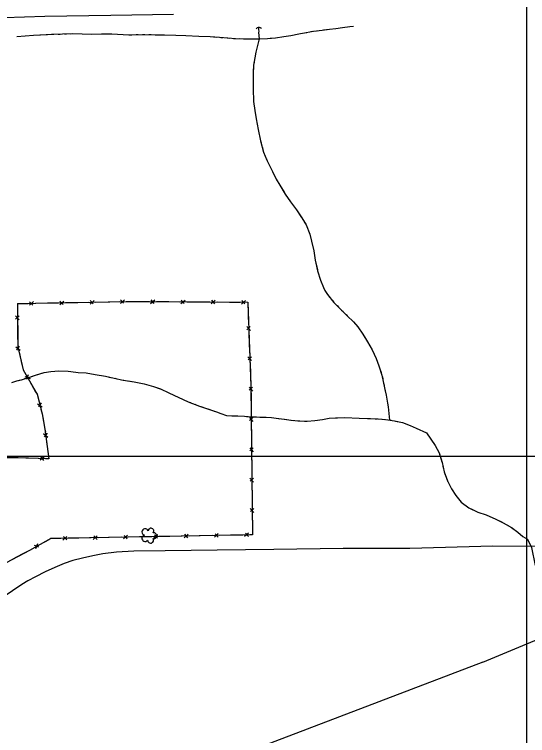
# Model space of a CAD drawing. Extents: x 353423 to 364002, y 127000 to 201942.
# Drawn here: x 361025 to 361501, y 152741 to 153410 of the extents above; entities that cross this region are included whole.
import ezdxf

# ---------------------------------------------------------------- set-up
doc = ezdxf.new("R2010")
doc.units = 0
for name, color, linetype in [('E_DTM_SlopeBottom', 7, 'Continuous'), ('E_DTM_SlopeTop', 7, 'Continuous'), ('E_FEN_Generic', 7, 'Continuous'), ('E_LAND_TreeLine', 7, 'Continuous'), ('E_MISCPROP', 7, 'Continuous'), ('E_RDWY_Gravel', 7, 'Continuous'), ('E_STRUCT_WingWall', 7, 'Continuous')]:
    doc.layers.add(name, color=color, linetype=linetype)

msp = doc.modelspace()

# ---------------------------------------------------------------- linework, layer by layer
at = {"layer": 'E_DTM_SlopeBottom'}
for p, q in [((361038.62, 153139.99), (361042.31, 153143.34)), ((361038.73, 153143.27), (361041.62, 153140.12)), ((361066.74, 153140.55), (361070.43, 153143.89)), ((361066.85, 153143.82), (361069.73, 153140.67)), ((361094.86, 153141.1), (361098.54, 153144.44)), ((361094.96, 153144.37), (361097.85, 153141.23)), ((361122.97, 153141.65), (361126.66, 153144.99)), ((361123.08, 153144.92), (361125.96, 153141.78)), ((361151.04, 153141.66), (361154.82, 153144.91)), ((361151.24, 153144.93), (361154.04, 153141.71)), ((361179.17, 153141.48), (361182.94, 153144.73)), ((361179.36, 153144.75), (361182.16, 153141.53)), ((361207.29, 153141.3), (361211.06, 153144.54)), ((361207.48, 153144.57), (361210.28, 153141.35)), ((361235.41, 153141.11), (361239.18, 153144.36)), ((361235.6, 153144.38), (361238.4, 153141.16)), ((361025.69, 153130.17), (361029.03, 153126.4)), ((361029, 153130.02), (361025.78, 153127.14)), ((361240.21, 153120.33), (361243.62, 153116.71)), ((361243.48, 153120.28), (361240.4, 153117.34)), ((361025.93, 153101.32), (361030.04, 153098.41)), ((361029.19, 153101.93), (361026.71, 153098.39)), ((361241.31, 153092.23), (361244.72, 153088.61)), ((361244.58, 153092.18), (361241.49, 153089.24)), ((361034.38, 153073.84), (361039.13, 153072.18)), ((361037.34, 153075.32), (361035.93, 153071.24)), ((361242.38, 153064.18), (361245.68, 153060.46)), ((361245.65, 153064.04), (361242.48, 153061.18)), ((361046.17, 153048.69), (361050.33, 153045.86)), ((361049.41, 153049.36), (361047, 153045.78)), ((361242.66, 153036.06), (361245.97, 153032.34)), ((361245.93, 153035.92), (361242.76, 153033.07)), ((361051.77, 153021.06), (361055.55, 153017.73)), ((361055.07, 153021.32), (361052.24, 153018.07)), ((361242.95, 153007.94), (361246.25, 153004.22)), ((361246.22, 153007.8), (361243.04, 153004.95)), ((361052.36, 152999.42), (361048.44, 152996.26)), ((361052.06, 152996.12), (361049.33, 152999.46)), ((361243.23, 152979.82), (361246.54, 152976.1)), ((361246.5, 152979.68), (361243.33, 152976.83)), ((361243.51, 152951.7), (361246.82, 152947.98)), ((361246.79, 152951.56), (361243.61, 152948.71)), ((361073.27, 152925.68), (361069.58, 152922.34)), ((361073.16, 152922.41), (361070.28, 152925.56)), ((361101.39, 152926.21), (361097.7, 152922.87)), ((361101.28, 152922.94), (361098.39, 152926.08)), ((361129.5, 152926.74), (361125.81, 152923.4)), ((361129.39, 152923.46), (361126.51, 152926.61)), ((361157.62, 152927.25), (361153.93, 152923.92)), ((361157.51, 152923.98), (361154.63, 152927.13)), ((361185.74, 152927.77), (361182.04, 152924.43)), ((361185.62, 152924.5), (361182.74, 152927.65)), ((361213.85, 152928.29), (361210.16, 152924.95)), ((361213.74, 152925.01), (361210.86, 152928.16)), ((361241.97, 152928.8), (361238.28, 152925.46)), ((361241.86, 152925.53), (361238.98, 152928.68)), ((361047.42, 152915.82), (361043.4, 152917.26)), ((361045.99, 152918.77), (361044.28, 152914.09))]:
    msp.add_line(p, q, dxfattribs=at)
for points in [[(361027.37, 153141.53), (361130.49, 153143.55), (361241.09, 153142.83), (361244.12, 153065.08), (361245.52, 152927.11), (361129.9, 152924.99), (361058.48, 152923.65), (361038.59, 152912.68), (361016.85, 152901.1), (360991.51, 152885.85), (360955.48, 152850.19), (360908.37, 152804.66), (360865.98, 152762.74), (360855.58, 152752.86), (360848.2, 152747.72), (360847.91, 152756.56), (360848.85, 152780.48), (360849.74, 152800.56), (360850.17, 152815.16), (360851.04, 152826.7), (360851.35, 152839.52), (360851.56, 152888.14)], [(361027.37, 153141.53), (361027.7, 153101.56), (361032.89, 153080.07), (361045.7, 153057.49), (361050.45, 153039.32), (361053.02, 153025.12), (361056.71, 152997.48), (361028.22, 152998.54), (361000.76, 152998.45), (360982.08, 153010.85)], [(361027.37, 153141.53), (361037.42, 153141.73)], [(361027.37, 153141.53), (361027.45, 153131.37)], [(361044.06, 153141.86), (361055.49, 153142.08)], [(361055.49, 153142.08), (361065.54, 153142.28)], [(361072.18, 153142.41), (361083.6, 153142.63)], [(361083.6, 153142.63), (361093.65, 153142.83)], [(361100.29, 153142.96), (361111.72, 153143.19)], [(361111.72, 153143.19), (361121.77, 153143.38)], [(361128.41, 153143.51), (361130.49, 153143.55), (361139.84, 153143.49)], [(361139.84, 153143.49), (361149.89, 153143.43)], [(361156.53, 153143.38), (361167.96, 153143.31)], [(361167.96, 153143.31), (361178.01, 153143.24)], [(361184.65, 153143.2), (361196.08, 153143.13)], [(361196.08, 153143.13), (361206.13, 153143.06)], [(361212.77, 153143.02), (361224.2, 153142.94)], [(361224.2, 153142.94), (361234.25, 153142.88)], [(361240.89, 153142.83), (361241.09, 153142.83), (361241.53, 153131.61)], [(361241.53, 153131.61), (361241.92, 153121.57)], [(361027.51, 153124.65), (361027.6, 153113.09)], [(361027.6, 153113.09), (361027.69, 153102.93)], [(361242.18, 153114.93), (361242.62, 153103.51)], [(361242.62, 153103.51), (361243.01, 153093.47)], [(361028.96, 153096.36), (361031.67, 153085.12)], [(361243.27, 153086.83), (361243.72, 153075.41)], [(361031.67, 153085.12), (361032.89, 153080.07), (361035.34, 153075.75)], [(361243.72, 153075.41), (361244.11, 153065.37)], [(361038.66, 153069.9), (361044.36, 153059.85)], [(361044.36, 153059.85), (361045.7, 153057.49), (361047.58, 153050.29)], [(361244.19, 153058.72), (361244.3, 153047.3)], [(361244.3, 153047.3), (361244.4, 153037.25)], [(361049.29, 153043.79), (361050.45, 153039.32), (361051.69, 153032.49)], [(361051.69, 153032.49), (361053.02, 153025.12), (361053.37, 153022.47)], [(361244.47, 153030.6), (361244.59, 153019.18)], [(361244.59, 153019.18), (361244.69, 153009.13)], [(361054.26, 153015.81), (361055.79, 153004.35)], [(361055.79, 153004.35), (361056.71, 152997.48), (361053.48, 152997.6)], [(361244.76, 153002.48), (361244.87, 152991.06)], [(361035.21, 152998.28), (361028.22, 152998.54), (361025.05, 152998.53)], [(361046.76, 152997.85), (361035.21, 152998.28)], [(361244.87, 152991.06), (361244.97, 152981.01)], [(361245.04, 152974.36), (361245.16, 152962.94)], [(361245.16, 152962.94), (361245.26, 152952.89)], [(361245.32, 152946.24), (361245.44, 152934.82)], [(361245.44, 152934.82), (361245.52, 152927.11), (361243.17, 152927.07)], [(361168.87, 152925.7), (361158.82, 152925.52)], [(361180.3, 152925.91), (361168.87, 152925.7)], [(361196.99, 152926.22), (361186.94, 152926.04)], [(361208.41, 152926.43), (361196.99, 152926.22)], [(361225.1, 152926.74), (361215.06, 152926.55)], [(361236.53, 152926.95), (361225.1, 152926.74)], [(361056.66, 152922.65), (361047.86, 152917.8)], [(361067.83, 152923.83), (361058.48, 152923.65), (361056.66, 152922.65)], [(361084.52, 152924.14), (361074.47, 152923.95)], [(361095.95, 152924.35), (361084.52, 152924.14)], [(361112.64, 152924.67), (361102.59, 152924.48)], [(361124.06, 152924.88), (361112.64, 152924.67)], [(361140.75, 152925.19), (361130.71, 152925)], [(361152.18, 152925.4), (361140.75, 152925.19)], [(361042.04, 152914.59), (361038.59, 152912.68), (361031.98, 152909.16)], [(361031.98, 152909.16), (361023.12, 152904.44)]]:
    msp.add_lwpolyline(points, dxfattribs=at)
msp.add_arc((361251.59, 153394.29), 3.21, 39.29046, 145.53002, dxfattribs=at)
at = {"layer": 'E_DTM_SlopeTop'}
msp.add_lwpolyline([(360373.01, 153396.85), (360389.92, 153398.6), (360483.03, 153400.18), (360545.47, 153400.47), (360617.69, 153401.88), (360677.63, 153402.64), (360722.86, 153403.04), (360748.76, 153403.61), (360860.77, 153405.29), (360903.81, 153405.92), (360956.67, 153406.58), (360996.06, 153406.26), (361052.72, 153408.09), (361114.05, 153408.83), (361172.21, 153409.8)], dxfattribs=at)
at = {"layer": 'E_FEN_Generic'}
for centre, radius, start, end in [((361145.92, 152929.83), 2.97, 17.13057, 260.10384), ((361151.38, 152930.69), 2.61, 321.8358, 179.76841), ((361145.92, 152923.97), 2.97, 99.47975, 320.71364), ((361153.92, 152926.34), 2.78, 259.12766, 100.1387), ((361151, 152922.21), 2.78, 182.45064, 30.22364)]:
    msp.add_arc(centre, radius, start, end, dxfattribs=at)
at = {"layer": 'E_LAND_TreeLine'}
for p, q in [((361500, 152500), (361500, 155000)), ((359000, 153000), (361500, 153000)), ((359000, 153000), (362500, 153000)), ((361500, 150500), (361500, 153000))]:
    msp.add_line(p, q, dxfattribs=at)
at = {"layer": 'E_MISCPROP'}
msp.add_lwpolyline([(361555.01, 152916.25), (361468.44, 152916.54), (361391.5, 152914.61), (361329.81, 152914.32), (361265.25, 152913.62), (361212.73, 152912.93), (361164.66, 152912.44), (361135.5, 152911.88), (361119.23, 152910.92), (361106.8, 152909.6), (361097.48, 152907.81), (361087.91, 152905.59), (361078.97, 152903.23), (361070.83, 152900.59), (361062.24, 152897), (361053.3, 152892.89), (361044.23, 152888.05), (361037.03, 152884.38), (361031.43, 152881.23), (361006.31, 152864.12), (360979.92, 152841.76), (360947.59, 152812.88), (360921.69, 152785.4), (360908.15, 152768.23)], dxfattribs=at)
at = {"layer": 'E_RDWY_Gravel'}
for points in [[(361459.32, 152809.18), (362299.86, 153158.83), (362244.86, 154074.96), (360626.65, 154025.33), (360594.88, 154683.26)], [(361459.32, 152809.18), (360969.87, 152622.67), (361071.9, 151007.16)]]:
    msp.add_lwpolyline(points, dxfattribs=at)
at = {"layer": 'E_STRUCT_WingWall'}
for points in [[(361026.93, 153389.07), (361042.45, 153390.45), (361060.12, 153391.25), (361078.49, 153391.78), (361096.6, 153391.39), (361114.94, 153391.59), (361130.82, 153390.8), (361149.33, 153390.91), (361163.78, 153390.59), (361174.48, 153390.39), (361183.73, 153390), (361195.67, 153389.46), (361206.3, 153389.11), (361214.92, 153388.38), (361222.61, 153387.78), (361229.88, 153387.29), (361237.35, 153387.12), (361243.79, 153386.93), (361252.41, 153386.86), (361259.57, 153387.26), (361266.96, 153388.03), (361274.7, 153388.99), (361281.28, 153389.95), (361288.62, 153391.52), (361295.24, 153392.88), (361302.16, 153394.08), (361310.21, 153395.14), (361316.89, 153396), (361323, 153396.7), (361329.15, 153397.54), (361335.97, 153398.43), (361339.36, 153398.74)], [(361251.26, 153396.87), (361251.25, 153395.39), (361251.31, 153393.96), (361251.19, 153392.9), (361251.8, 153386.87), (361248.54, 153374.75), (361247.78, 153369.32), (361246.6, 153362.66), (361246.23, 153356.04), (361246.16, 153347.52), (361246.25, 153340.62), (361246.61, 153328.95), (361247.64, 153320.38), (361249.02, 153312.67), (361250.84, 153302.85), (361252.95, 153292.55), (361255.81, 153281.85), (361258.95, 153274.64), (361264.02, 153263.92), (361267.61, 153256.76), (361270.87, 153251.28), (361275.96, 153243.07), (361280.84, 153235.96), (361286.36, 153228.33), (361291.23, 153221), (361295.31, 153214.48), (361298.62, 153206.02), (361300.45, 153199.24), (361302.33, 153190.3), (361303.84, 153181.69), (361306.01, 153172.04), (361308.7, 153163.2), (361311.57, 153156.32), (361312.75, 153153.74), (361315.15, 153150.02), (361321.16, 153142.61), (361326.83, 153136.74), (361333.56, 153130.27), (361339.3, 153124.68), (361343.37, 153119.85), (361347.87, 153113.32), (361352.18, 153106.21), (361356.47, 153098.52), (361360.22, 153090.76), (361362.94, 153083.84), (361365.73, 153075.31), (361368.1, 153063.4), (361369.63, 153056.77), (361370.87, 153049.23), (361371.58, 153045.7), (361372.57, 153033.57)], [(361251.26, 153396.87), (361251.25, 153395.39), (361251.31, 153393.96), (361251.19, 153392.9), (361251.8, 153386.87), (361248.54, 153374.75), (361247.78, 153369.32), (361247.76, 153369.19)], [(361299.74, 153393.66), (361301.66, 153393.99)], [(361305.54, 153394.52), (361307.48, 153394.78)], [(361311.35, 153395.29), (361316.89, 153396), (361323, 153396.7), (361329.15, 153397.54), (361335.97, 153398.43), (361339.36, 153398.74)], [(361026.93, 153389.07), (361042.45, 153390.45), (361055.28, 153391.03)], [(361059.2, 153391.21), (361060.12, 153391.25), (361061.16, 153391.28)], [(361065.09, 153391.39), (361067.05, 153391.45)], [(361070.97, 153391.57), (361072.93, 153391.62)], [(361076.85, 153391.74), (361078.49, 153391.78), (361096.6, 153391.39), (361105.3, 153391.49)], [(361105.3, 153391.49), (361114.94, 153391.59), (361130.82, 153390.8), (361133.73, 153390.81)], [(361137.66, 153390.84), (361139.62, 153390.85)], [(361143.55, 153390.87), (361145.51, 153390.88)], [(361149.43, 153390.9), (361151.4, 153390.86)], [(361155.32, 153390.77), (361163.78, 153390.59), (361174.48, 153390.39), (361183.73, 153390), (361183.74, 153390)], [(361183.74, 153390), (361195.67, 153389.46), (361206.3, 153389.11), (361212.15, 153388.62)], [(361216.06, 153388.29), (361218.01, 153388.14)], [(361221.92, 153387.83), (361222.61, 153387.78), (361223.88, 153387.69)], [(361227.79, 153387.43), (361229.75, 153387.3)], [(361233.67, 153387.2), (361237.35, 153387.12), (361243.79, 153386.93), (361252.41, 153386.86), (361259.57, 153387.26), (361262.09, 153387.52)], [(361262.09, 153387.52), (361266.96, 153388.03), (361274.7, 153388.99), (361281.28, 153389.95), (361288.62, 153391.52), (361290.15, 153391.84)], [(361293.98, 153392.62), (361295.24, 153392.88), (361295.9, 153392.99)], [(361247.07, 153365.3), (361246.72, 153363.35)], [(361246.21, 153353.47), (361246.19, 153351.49)], [(361246.42, 153359.41), (361246.31, 153357.43)], [(361246.16, 153347.52), (361246.25, 153340.62), (361246.61, 153328.95), (361247.64, 153320.38), (361247.92, 153318.82)], [(361247.92, 153318.82), (361249.02, 153312.67), (361250.84, 153302.85), (361252.95, 153292.55), (361253.48, 153290.58)], [(361254.5, 153286.74), (361255.02, 153284.83)], [(361256.17, 153281.04), (361256.96, 153279.21)], [(361258.55, 153275.57), (361258.95, 153274.64), (361259.37, 153273.76)], [(361261.07, 153270.17), (361264.02, 153263.92), (361267.61, 153256.76), (361270.87, 153251.28), (361274.82, 153244.92)], [(361274.82, 153244.92), (361275.96, 153243.07), (361280.84, 153235.96), (361286.36, 153228.33), (361291.11, 153221.18)], [(361293.23, 153217.82), (361294.28, 153216.13)], [(361296.05, 153212.6), (361296.77, 153210.75)], [(361298.22, 153207.06), (361298.62, 153206.02), (361298.85, 153205.18)], [(361299.88, 153201.34), (361300.45, 153199.24), (361302.33, 153190.3), (361303.84, 153181.69), (361305.76, 153173.15)], [(361305.76, 153173.15), (361306.01, 153172.04), (361308.7, 153163.2), (361311.57, 153156.32), (361312.75, 153153.74), (361315.15, 153150.02), (361317.48, 153147.14)], [(361319.99, 153144.06), (361321.16, 153142.61), (361321.25, 153142.52)], [(361324.01, 153139.66), (361325.39, 153138.23)], [(361328.2, 153135.42), (361329.63, 153134.05)], [(361332.49, 153131.29), (361333.56, 153130.27), (361339.3, 153124.68), (361343.37, 153119.85), (361347.87, 153113.32), (361350.48, 153109.01)], [(361350.48, 153109.01), (361352.18, 153106.21), (361356.47, 153098.52), (361360.22, 153090.76), (361362.94, 153083.84), (361363.15, 153083.2)], [(361364.38, 153079.42), (361365, 153077.53)], [(361022.25, 153068.45), (361026.91, 153070.04), (361031.33, 153070.95), (361039.05, 153073.39), (361045.24, 153075.43), (361052.28, 153077.49), (361058.43, 153078.53), (361065.92, 153079.21), (361074.57, 153078.74), (361083.79, 153077.76), (361091.21, 153077.33), (361099.61, 153075.88), (361109.24, 153074.08), (361117.23, 153072.38), (361125.58, 153070.59), (361135.8, 153069.02), (361145.01, 153067.11), (361153.7, 153064.78), (361160.07, 153062.4), (361167.92, 153058.92), (361185.79, 153050.51), (361196.36, 153046.54), (361206.75, 153043.01), (361212.22, 153041.08), (361216.14, 153039.49), (361221.52, 153037.91), (361226.31, 153037.34), (361231.97, 153037.41), (361238.14, 153037.11), (361245.25, 153036.52), (361249.43, 153036.44), (361252.35, 153036.34), (361258.15, 153036.08), (361263.08, 153035.77), (361269.61, 153034.91), (361275.26, 153034.28), (361281.36, 153033.46), (361288.27, 153032.75), (361296.45, 153032.5), (361303.36, 153033.01), (361310.44, 153034.2), (361316.78, 153035.14), (361322.72, 153035.66), (361331.36, 153035.86), (361344.7, 153035.4), (361352.29, 153035), (361362.27, 153034.62), (361369.04, 153034.13), (361377.41, 153032.81), (361384.86, 153031.27), (361391.89, 153028.63), (361397.36, 153026.12), (361407.04, 153021.77)], [(361040.46, 153073.85), (361042.47, 153074.52)], [(361046.51, 153075.8), (361052.28, 153077.49), (361058.43, 153078.53), (361065.92, 153079.21), (361074.57, 153078.74), (361076.89, 153078.49)], [(361076.89, 153078.49), (361083.79, 153077.76), (361091.21, 153077.33), (361099.61, 153075.88), (361107.35, 153074.43)], [(361111.51, 153073.6), (361113.59, 153073.15)], [(361366.05, 153073.71), (361366.44, 153071.76)], [(361028.25, 153070.31), (361030.33, 153070.74)], [(361034.4, 153071.92), (361036.42, 153072.56)], [(361117.74, 153072.27), (361119.81, 153071.82)], [(361123.96, 153070.94), (361125.58, 153070.59), (361126.04, 153070.52)], [(361130.24, 153069.88), (361135.8, 153069.02), (361145.01, 153067.11), (361153.7, 153064.78), (361160.01, 153062.42)], [(361367.21, 153067.86), (361367.6, 153065.91)], [(361160.01, 153062.42), (361160.07, 153062.4), (361167.92, 153058.92), (361185.79, 153050.51), (361188.01, 153049.67)], [(361368.42, 153062.02), (361369.63, 153056.77), (361370.87, 153049.23), (361371.58, 153045.7), (361372.57, 153033.57)], [(361191.99, 153048.18), (361193.98, 153047.44)], [(361197.97, 153045.99), (361199.98, 153045.31)], [(361203.99, 153043.95), (361206, 153043.26)], [(361210.01, 153041.86), (361212.22, 153041.08), (361216.14, 153039.49), (361221.52, 153037.91), (361226.31, 153037.34), (361231.97, 153037.41), (361238.14, 153037.11), (361240.06, 153036.95)], [(361240.06, 153036.95), (361245.25, 153036.52), (361249.43, 153036.44), (361252.35, 153036.34), (361258.15, 153036.08), (361263.08, 153035.77), (361269.61, 153034.91), (361270.64, 153034.8)], [(361274.86, 153034.32), (361275.26, 153034.28), (361276.97, 153034.05)], [(361281.17, 153033.48), (361281.36, 153033.46), (361283.28, 153033.26)], [(361287.5, 153032.83), (361288.27, 153032.75), (361289.62, 153032.71)], [(361293.86, 153032.58), (361296.45, 153032.5), (361303.36, 153033.01), (361310.44, 153034.2), (361316.78, 153035.14), (361322.72, 153035.66), (361324.42, 153035.7)], [(361324.42, 153035.7), (361331.36, 153035.86), (361344.7, 153035.4), (361352.29, 153035), (361355.17, 153034.89)], [(361359.41, 153034.73), (361361.53, 153034.65)], [(361365.76, 153034.37), (361367.88, 153034.21)], [(361372.08, 153033.65), (361374.18, 153033.32)], [(361378.37, 153032.61), (361384.86, 153031.27), (361391.89, 153028.63), (361397.36, 153026.12), (361407.04, 153021.77)], [(361407.04, 153021.77), (361415.18, 153009.96), (361418.87, 153003.09), (361421.62, 152994.09), (361423.36, 152985.52), (361426.44, 152977.13), (361430.16, 152969.85), (361434.32, 152963.6), (361439.29, 152957.5), (361446.25, 152952.12), (361454.77, 152948.19), (361462.28, 152945.65), (361471.37, 152941.67), (361478.3, 152938.24), (361485.95, 152933.86), (361491.73, 152929.65), (361496.35, 152925.73), (361500.71, 152923.04), (361504.6, 152915.28), (361507.73, 152898.65)], [(361407.04, 153021.77), (361415.18, 153009.96), (361418.87, 153003.09), (361421.37, 152994.93)], [(361422.29, 152990.8), (361422.71, 152988.72)], [(361423.69, 152984.61), (361424.42, 152982.62)], [(361425.88, 152978.65), (361426.44, 152977.13), (361426.66, 152976.69)], [(361428.59, 152972.92), (361430.16, 152969.85), (361434.32, 152963.6), (361439.29, 152957.5), (361446.25, 152952.12), (361449.05, 152950.83)], [(361449.05, 152950.83), (361454.77, 152948.19), (361462.28, 152945.65), (361471.37, 152941.67), (361477.22, 152938.77)], [(361480.93, 152936.74), (361482.76, 152935.68)], [(361486.41, 152933.53), (361488.12, 152932.28)], [(361491.54, 152929.79), (361491.73, 152929.65), (361493.16, 152928.43)], [(361496.4, 152925.7), (361500.71, 152923.04), (361504.6, 152915.28), (361507.73, 152898.65)]]:
    msp.add_lwpolyline(points, dxfattribs=at)

doc.saveas('drawing.dxf')
